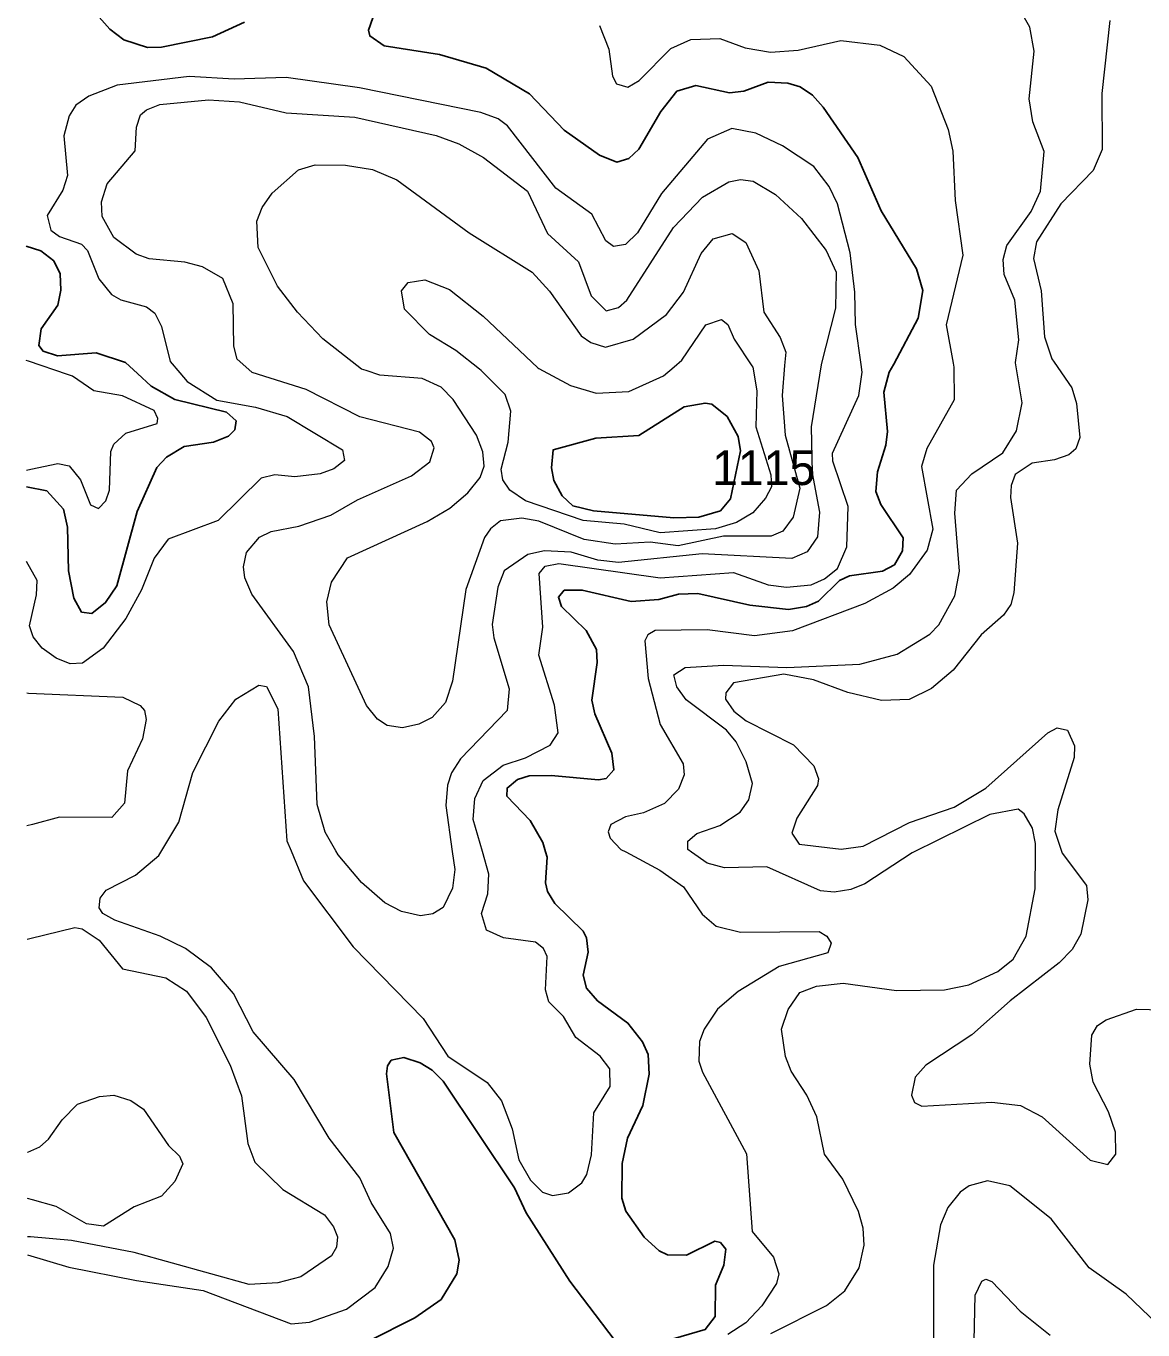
# Model space of a CAD drawing. Extents: x 473.9 to 500, y 7733.1 to 7760.8.
# Drawn here: x 473.921 to 476.495, y 7737.299 to 7740.303 of the extents above; entities that cross this region are included whole.
import ezdxf

# ---------------------------------------------------------------- set-up
doc = ezdxf.new("R2010")
doc.units = 0
doc.header["$LTSCALE"] = 0.032
doc.layers.add('1', color=7, linetype='Continuous', lineweight=25)
doc.layers.add('2', color=7, linetype='Continuous', lineweight=13)
doc.layers.add('21', color=7, linetype='Continuous')

msp = doc.modelspace()

# ---------------------------------------------------------------- linework, layer by layer
at = {"layer": '1'}
for points in [[(474.0524, 7740.3663), (474.1137, 7740.2964), (474.1463, 7740.2714), (474.2007, 7740.2537), (474.2335, 7740.2547), (474.3509, 7740.2787), (474.4243, 7740.312)], [(474.7203, 7740.3218), (474.7103, 7740.294), (474.7131, 7740.2806), (474.7463, 7740.2577), (474.8739, 7740.2379), (474.9813, 7740.206), (475.0813, 7740.147), (475.1615, 7740.0631), (475.2426, 7740.0059), (475.2822, 7739.9896), (475.3099, 7739.9983), (475.333, 7740.0194), (475.3838, 7740.1063), (475.4211, 7740.1535), (475.4648, 7740.1662), (475.5421, 7740.1495), (475.5749, 7740.1534), (475.6312, 7740.1736), (475.6765, 7740.1719), (475.7054, 7740.1631), (475.7336, 7740.1438), (475.7582, 7740.1167), (475.8382, 7740.0003), (475.8918, 7739.8775), (475.9731, 7739.7437), (475.9875, 7739.6942), (475.977, 7739.6303), (475.9207, 7739.5245), (475.9105, 7739.5054), (475.8975, 7739.46), (475.9063, 7739.369), (475.9027, 7739.3378), (475.8829, 7739.2758), (475.8798, 7739.2309), (475.8912, 7739.2011), (475.9425, 7739.1243), (475.9411, 7739.0944), (475.9226, 7739.0621), (475.8949, 7739.0468), (475.8184, 7739.0361), (475.7955, 7739.0254), (475.7471, 7738.9778), (475.7193, 7738.9658), (475.6778, 7738.9588), (475.5891, 7738.9685), (475.4691, 7738.9956), (475.425, 7738.9945), (475.3797, 7738.9818), (475.3159, 7738.9772), (475.2027, 7739.0036), (475.1615, 7739.0033), (475.1478, 7738.9876), (475.1549, 7738.966), (475.2117, 7738.9102), (475.2358, 7738.867), (475.2374, 7738.8369)], [(473.9218, 7739.2418), (473.9221, 7739.2417), (473.9692, 7739.2322), (474.0074, 7739.1898), (474.0163, 7739.1488), (474.0187, 7739.0477), (474.031, 7738.9847), (474.049, 7738.953), (474.0728, 7738.9493), (474.1042, 7738.9749), (474.1301, 7739.0137), (474.1767, 7739.185), (474.2225, 7739.2862), (474.245, 7739.3096), (474.2854, 7739.3342), (474.3527, 7739.3441), (474.3875, 7739.3584), (474.402, 7739.3729), (474.405, 7739.3937), (474.3826, 7739.4133), (474.2642, 7739.4431), (474.2093, 7739.4733), (474.1777, 7739.5027), (474.1502, 7739.5283), (474.0826, 7739.5503), (473.9932, 7739.5431), (473.9601, 7739.5542), (473.9503, 7739.5674), (473.9561, 7739.6054), (473.9941, 7739.6603), (474.001, 7739.6948), (473.9993, 7739.7321), (473.985, 7739.7621), (473.9551, 7739.7851), (473.921, 7739.7957)], [(475.2374, 7738.8369), (475.2249, 7738.7499), (475.2322, 7738.7186), (475.2707, 7738.6277), (475.2758, 7738.5892), (475.2576, 7738.5692), (475.2401, 7738.5664), (475.1314, 7738.5767), (475.0803, 7738.5755), (475.0537, 7738.5668), (475.0297, 7738.5473), (475.0292, 7738.5291), (475.0827, 7738.4725), (475.1119, 7738.4222), (475.1181, 7738.4008), (475.1218, 7738.3881), (475.1185, 7738.3293), (475.1227, 7738.3088), (475.1399, 7738.2813), (475.205, 7738.2173), (475.2128, 7738.2022), (475.2166, 7738.1696), (475.2046, 7738.1162), (475.2125, 7738.0862), (475.2381, 7738.0575), (475.3081, 7738.0059), (475.3417, 7737.9623), (475.3547, 7737.9333), (475.3573, 7737.8881), (475.3423, 7737.8158), (475.3069, 7737.7408), (475.2947, 7737.6826), (475.2939, 7737.6025), (475.3035, 7737.5723), (475.3457, 7737.5126), (475.3801, 7737.4814), (475.3992, 7737.472), (475.4429, 7737.4708), (475.5082, 7737.5034), (475.5213, 7737.5006), (475.5334, 7737.4851), (475.5288, 7737.4482), (475.5097, 7737.4016), (475.5092, 7737.3294), (475.4862, 7737.2996), (475.4123, 7737.2783)], [(475.3223, 7737.2162), (475.1744, 7737.4112), (475.0732, 7737.5683), (475.0465, 7737.6261), (474.8825, 7737.8721), (474.8567, 7737.8977), (474.8289, 7737.914), (474.7914, 7737.9262), (474.7628, 7737.9203), (474.7542, 7737.9072), (474.752, 7737.8889), (474.7684, 7737.7539), (474.9094, 7737.5066), (474.919, 7737.4597), (474.9137, 7737.4284), (474.8775, 7737.3693), (474.8173, 7737.327), (474.7105, 7737.2731)]]:
    msp.add_lwpolyline(points, dxfattribs=at)
msp.add_lwpolyline([(475.2343, 7739.3539), (475.3335, 7739.36), (475.4378, 7739.4257), (475.4858, 7739.4345), (475.5018, 7739.4318), (475.5367, 7739.4037), (475.5623, 7739.3575), (475.5678, 7739.3247), (475.5446, 7739.214), (475.5213, 7739.1864), (475.4713, 7739.1713), (475.4138, 7739.1702), (475.2289, 7739.1865), (475.1808, 7739.1981), (475.1565, 7739.2207), (475.1372, 7739.2563), (475.1318, 7739.2854), (475.1357, 7739.3265)], close=True, dxfattribs=at)
at = {"layer": '2'}
for points in [[(476.2472, 7738.3973), (476.2474, 7738.4195), (476.2403, 7738.4549), (476.2216, 7738.4884), (476.2077, 7738.4985), (476.1423, 7738.4865), (475.9646, 7738.3992), (475.9631, 7738.3982), (475.854, 7738.3271), (475.8218, 7738.3136), (475.7837, 7738.3075), (475.752, 7738.3105), (475.6283, 7738.3661), (475.5308, 7738.3638), (475.4906, 7738.3746), (475.4545, 7738.3998), (475.446, 7738.4057), (475.4458, 7738.4248), (475.4669, 7738.4426), (475.52, 7738.4615), (475.5664, 7738.4916), (475.5865, 7738.5202), (475.5953, 7738.5578), (475.5804, 7738.6076), (475.5579, 7738.6543), (475.5353, 7738.6806), (475.4425, 7738.7505), (475.4209, 7738.7803), (475.4137, 7738.8083), (475.4401, 7738.8251), (475.5281, 7738.8308), (475.6744, 7738.8253), (475.8427, 7738.8326), (475.9286, 7738.8563), (476.0037, 7738.9018), (476.0243, 7738.9237), (476.0615, 7738.9906), (476.0721, 7739.0471), (476.0617, 7739.1806), (476.0652, 7739.2336), (476.1006, 7739.2711), (476.1722, 7739.3201), (476.2039, 7739.3709), (476.2168, 7739.4352), (476.2015, 7739.5274), (476.2016, 7739.528), (476.2088, 7739.5805), (476.1995, 7739.6718), (476.1753, 7739.7311), (476.1727, 7739.7654), (476.1812, 7739.7975), (476.2378, 7739.8759), (476.2586, 7739.923), (476.2675, 7740.0141), (476.241, 7740.0827), (476.2328, 7740.1352), (476.244, 7740.2451), (476.234, 7740.3004), (476.2161, 7740.3329)], [(476.4186, 7740.3158), (476.4002, 7740.1476), (476.4009, 7740.0184), (476.3802, 7739.9703), (476.3061, 7739.8939), (476.25, 7739.8058), (476.2425, 7739.768), (476.2602, 7739.6935), (476.2683, 7739.587), (476.285, 7739.5365), (476.2901, 7739.5291), (476.3312, 7739.4694), (476.3419, 7739.4334), (476.3496, 7739.3555), (476.3405, 7739.3287), (476.3242, 7739.315), (476.2912, 7739.3034), (476.2397, 7739.2959), (476.2006, 7739.27), (476.1912, 7739.2449), (476.1896, 7739.217), (476.2063, 7739.112), (476.1976, 7738.997), (476.1904, 7738.9705), (476.1735, 7738.9456), (476.122, 7738.9008), (476.0576, 7738.8188), (476.0079, 7738.7766), (475.9559, 7738.7515), (475.8924, 7738.7495), (475.8151, 7738.7676), (475.736, 7738.797), (475.6674, 7738.8098), (475.5517, 7738.7896), (475.5334, 7738.7669), (475.5327, 7738.7524), (475.5522, 7738.7245), (475.5805, 7738.7021), (475.69, 7738.6471), (475.7363, 7738.5988), (475.747, 7738.5686), (475.7447, 7738.5535), (475.6976, 7738.4781), (475.6856, 7738.4432), (475.7029, 7738.4179), (475.7993, 7738.4064), (475.8502, 7738.4136), (475.9569, 7738.4679), (476.06, 7738.5037), (476.1329, 7738.5474), (476.276, 7738.6748), (476.297, 7738.6861), (476.3215, 7738.6808), (476.3371, 7738.6447), (476.3366, 7738.6178)], [(475.2422, 7740.3045), (475.2644, 7740.2499), (475.2722, 7740.1877), (475.282, 7740.1699), (475.3082, 7740.1626), (475.3337, 7740.1779), (475.4068, 7740.2517), (475.453, 7740.2724), (475.52, 7740.2746), (475.5785, 7740.2527), (475.6369, 7740.2428), (475.7001, 7740.2476), (475.7987, 7740.27), (475.8888, 7740.2595), (475.9439, 7740.2327), (476.0069, 7740.1647), (476.0465, 7740.0645), (476.057, 7740.0151), (476.0625, 7739.9015), (476.0801, 7739.7755), (476.0416, 7739.6147), (476.0575, 7739.5262), (476.0591, 7739.5173), (476.0598, 7739.4422), (475.9971, 7739.3296), (475.9849, 7739.2885), (476.011, 7739.1436), (475.9975, 7739.0959), (475.9567, 7739.0396), (475.9192, 7739.0079), (475.8544, 7738.9728), (475.6873, 7738.9095), (475.5999, 7738.8985), (475.4906, 7738.912), (475.3712, 7738.9103), (475.3538, 7738.9005), (475.3474, 7738.887), (475.3546, 7738.8), (475.3824, 7738.6935), (475.4354, 7738.6032), (475.4376, 7738.5776), (475.4245, 7738.545), (475.392, 7738.5115), (475.3441, 7738.4902), (475.3024, 7738.4814), (475.269, 7738.4633)], [(475.7912, 7739.8934), (475.7719, 7739.9336), (475.7366, 7739.9794), (475.6646, 7740.0273), (475.6031, 7740.0565), (475.5479, 7740.0674), (475.4917, 7740.0425), (475.3852, 7739.9174), (475.33, 7739.8271), (475.3024, 7739.8), (475.2747, 7739.7949), (475.257, 7739.8081), (475.2251, 7739.8696), (475.1419, 7739.9298), (475.0309, 7740.073), (475.0087, 7740.0894), (474.969, 7740.1044), (474.6892, 7740.1607), (474.5203, 7740.1848), (474.4003, 7740.1809), (474.2968, 7740.1872), (474.1307, 7740.1669), (474.0658, 7740.1417), (474.0358, 7740.1208), (474.0206, 7740.0962), (474.0083, 7740.05), (474.0162, 7739.9589), (474.0059, 7739.9252), (473.97, 7739.8667), (473.9778, 7739.8328), (473.9979, 7739.8182), (474.0486, 7739.8005), (474.0628, 7739.786), (474.0889, 7739.7204), (474.1179, 7739.6847), (474.1397, 7739.6722), (474.1982, 7739.6566), (474.2179, 7739.6415), (474.2335, 7739.611), (474.2531, 7739.5301), (474.2752, 7739.5039), (474.2921, 7739.484), (474.3607, 7739.4414), (474.4501, 7739.4249), (474.5224, 7739.4038), (474.6502, 7739.3268), (474.6547, 7739.3024), (474.6303, 7739.283), (474.5986, 7739.2713), (474.5401, 7739.2642), (474.4941, 7739.2689), (474.463, 7739.2616), (474.3639, 7739.1643), (474.2488, 7739.121), (474.2162, 7739.0771), (474.1867, 7739.0038), (474.1513, 7738.9382), (474.0983, 7738.8695), (474.0508, 7738.8349), (474.0229, 7738.8334), (473.9903, 7738.8467), (473.9579, 7738.8699), (473.937, 7738.8955), (473.9288, 7738.9212), (473.9454, 7738.9924), (473.9464, 7739.0257), (473.9221, 7739.0696)], [(473.9245, 7737.4722), (474.0197, 7737.4435), (474.1757, 7737.4124), (474.3295, 7737.3899), (474.5317, 7737.3129), (474.5745, 7737.3168), (474.6597, 7737.3464), (474.7253, 7737.3965), (474.7556, 7737.4452), (474.7679, 7737.4873), (474.7607, 7737.5211), (474.7163, 7737.5924), (474.6903, 7737.6492), (474.6195, 7737.7404), (474.5392, 7737.8761), (474.4446, 7737.9857), (474.3992, 7738.0737), (474.3487, 7738.1333), (474.2888, 7738.178), (474.2304, 7738.2062), (474.1253, 7738.2428), (474.0981, 7738.2585), (474.0896, 7738.2715), (474.0914, 7738.2936), (474.1059, 7738.3119), (474.1733, 7738.3468), (474.2269, 7738.3919), (474.2339, 7738.4036), (474.2731, 7738.4689), (474.3056, 7738.5834), (474.3654, 7738.7019), (474.4043, 7738.7526), (474.4578, 7738.7842), (474.4748, 7738.7816), (474.501, 7738.7303), (474.5221, 7738.4259), (474.5317, 7738.4027), (474.5604, 7738.3335), (474.6751, 7738.1817), (474.8363, 7738.0164), (474.893, 7737.9296), (474.9838, 7737.8693), (475.0169, 7737.8271), (475.0413, 7737.7623), (475.0563, 7737.6906), (475.0833, 7737.6437), (475.1114, 7737.6161), (475.1341, 7737.6088), (475.1714, 7737.6144), (475.2021, 7737.6378), (475.2137, 7737.6568), (475.2245, 7737.7023), (475.2295, 7737.7988), (475.2669, 7737.8595), (475.2661, 7737.9004), (475.2444, 7737.9298), (475.1882, 7737.9726), (475.1595, 7738.0212), (475.1259, 7738.0549), (475.1178, 7738.0824), (475.1219, 7738.1594), (475.1133, 7738.1776), (475.0954, 7738.1925), (475.021, 7738.2024), (474.9822, 7738.2199), (474.9706, 7738.2581), (474.9852, 7738.3034), (474.9876, 7738.3487), (474.9726, 7738.4013), (474.9514, 7738.4753), (474.9551, 7738.5235), (474.9742, 7738.5651), (475.0205, 7738.6001), (475.0719, 7738.6172), (475.1289, 7738.6462), (475.1472, 7738.6747), (475.1386, 7738.7384), (475.1029, 7738.8536), (475.1122, 7738.9179), (475.1034, 7739.0418), (475.1171, 7739.0589), (475.1491, 7739.0648), (475.3822, 7739.0319), (475.5516, 7739.0439), (475.6315, 7739.0158), (475.6739, 7739.0102), (475.7306, 7739.0156), (475.7613, 7739.0292), (475.7909, 7739.0536), (475.8126, 7739.1029), (475.8157, 7739.1962), (475.7805, 7739.3007), (475.7795, 7739.3192), (475.8401, 7739.4518), (475.8478, 7739.506), (475.8453, 7739.5236), (475.8322, 7739.6158), (475.8309, 7739.6903), (475.8204, 7739.7803), (475.7912, 7739.8934)], [(473.9218, 7739.2798), (473.9323, 7739.2821), (473.994, 7739.2954), (474.0204, 7739.2896), (474.0463, 7739.258), (474.0692, 7739.1998), (474.0881, 7739.1913), (474.105, 7739.209), (474.1131, 7739.2337), (474.116, 7739.3231), (474.1233, 7739.34), (474.151, 7739.3652), (474.2228, 7739.3876), (474.225, 7739.3986), (474.2164, 7739.4176), (474.1429, 7739.451), (474.077, 7739.4628), (474.0278, 7739.4967), (474.0161, 7739.5007), (473.9263, 7739.5312), (473.9214, 7739.5329)], [(473.9225, 7738.7665), (473.9268, 7738.7663), (474.1441, 7738.7572), (474.1842, 7738.7374), (474.1937, 7738.7262), (474.1978, 7738.7052), (474.1891, 7738.6612), (474.1544, 7738.587), (474.1475, 7738.5128), (474.1188, 7738.4796), (473.9983, 7738.4804), (473.9359, 7738.4635), (473.923, 7738.46)], [(476.3366, 7738.6178), (476.2991, 7738.4969), (476.2917, 7738.448), (476.3087, 7738.3971), (476.3087, 7738.3971), (476.3648, 7738.3232), (476.368, 7738.2897), (476.3517, 7738.2104), (476.3319, 7738.1757), (476.3018, 7738.1444), (476.1891, 7738.057), (476.1005, 7737.9787), (475.9945, 7737.9089), (475.9704, 7737.8815), (475.962, 7737.8401), (475.9685, 7737.8225), (475.9854, 7737.8147), (476.1465, 7737.8234), (476.2132, 7737.8157), (476.2629, 7737.79), (476.3732, 7737.69), (476.414, 7737.6799), (476.4325, 7737.704), (476.432, 7737.7546), (476.4158, 7737.8015), (476.3804, 7737.8697), (476.3728, 7737.911), (476.3774, 7737.9778), (476.3903, 7738.0005), (476.41, 7738.0134), (476.4805, 7738.038), (476.5694, 7738.0358)], [(475.269, 7738.4633), (475.2625, 7738.4468), (475.2669, 7738.432), (475.2921, 7738.4062), (475.3032, 7738.4003), (475.3816, 7738.3582), (475.4358, 7738.32), (475.4791, 7738.2572), (475.5116, 7738.2291), (475.5672, 7738.215), (475.7489, 7738.2167), (475.7666, 7738.2062), (475.7762, 7738.19), (475.7685, 7738.1677), (475.6567, 7738.1359), (475.5619, 7738.0788), (475.5145, 7738.0376), (475.4841, 7737.9917), (475.4732, 7737.9633), (475.4717, 7737.9183), (475.48, 7737.8931), (475.5812, 7737.7044), (475.5945, 7737.5253), (475.6434, 7737.4664), (475.6556, 7737.4279), (475.6507, 7737.4062), (475.6166, 7737.3544), (475.5797, 7737.3155), (475.5387, 7737.2883)], [(475.6377, 7737.2909), (475.7654, 7737.3549), (475.808, 7737.3888), (475.841, 7737.442), (475.8526, 7737.4943), (475.8503, 7737.5335), (475.8398, 7737.5721), (475.8037, 7737.646), (475.7612, 7737.7039), (475.7438, 7737.7902), (475.7207, 7737.8395), (475.6841, 7737.8954), (475.6714, 7737.929), (475.6621, 7737.9922), (475.6771, 7738.0368), (475.7043, 7738.0766), (475.7425, 7738.0911), (475.8041, 7738.0977), (475.9269, 7738.0808), (476.0378, 7738.0824), (476.0941, 7738.0942), (476.1605, 7738.1244), (476.196, 7738.1534), (476.2256, 7738.2061), (476.2465, 7738.3155), (476.2472, 7738.3973)], [(473.9234, 7738.1995), (473.9296, 7738.201), (474.0331, 7738.2261), (474.0502, 7738.2232), (474.0894, 7738.1972), (474.1436, 7738.1311), (474.2432, 7738.1105), (474.2904, 7738.0791), (474.3363, 7738.019), (474.3916, 7737.9087), (474.4172, 7737.8384), (474.4323, 7737.7284), (474.4482, 7737.6853), (474.5124, 7737.6225), (474.6087, 7737.5638), (474.6292, 7737.5367), (474.6384, 7737.513), (474.6362, 7737.4895), (474.6251, 7737.4693), (474.5542, 7737.4214), (474.501, 7737.407), (474.4351, 7737.4038), (474.1704, 7737.4775), (474.0257, 7737.5049), (473.9311, 7737.5131), (473.9244, 7737.5137)], [(473.9241, 7737.7081), (473.9249, 7737.7084), (473.9531, 7737.7209), (473.9729, 7737.7384), (474.0044, 7737.7832), (474.0396, 7737.8192), (474.0905, 7737.837), (474.1231, 7737.8395), (474.1627, 7737.8278), (474.1915, 7737.8073), (474.2491, 7737.7239), (474.2743, 7737.6996), (474.2822, 7737.6813), (474.2641, 7737.6409), (474.2328, 7737.6072), (474.1703, 7737.5824), (474.0995, 7737.5382), (474.06, 7737.5431), (473.9902, 7737.5836), (473.9359, 7737.5984), (473.9243, 7737.6016)], [(476.5636, 7737.2785), (476.4566, 7737.3812), (476.3709, 7737.4419), (476.2839, 7737.5545), (476.1879, 7737.6312), (476.1366, 7737.6426), (476.0943, 7737.6309), (476.0741, 7737.6164), (476.0452, 7737.5807), (476.0281, 7737.541), (476.0127, 7737.4482), (476.0127, 7737.2702)], [(476.1042, 7737.2027), (476.108, 7737.3786), (476.124, 7737.4112), (476.1326, 7737.4157), (476.1468, 7737.4106), (476.2121, 7737.3418), (476.2814, 7737.2867)]]:
    msp.add_lwpolyline(points, dxfattribs=at)
for points in [[(474.4074, 7739.5353), (474.3998, 7739.566), (474.398, 7739.6635), (474.3744, 7739.7212), (474.3276, 7739.7483), (474.2867, 7739.7588), (474.205, 7739.7665), (474.1748, 7739.7778), (474.1235, 7739.8162), (474.0963, 7739.8642), (474.0952, 7739.8983), (474.1077, 7739.9394), (474.1728, 7740.016), (474.1756, 7740.0703), (474.1846, 7740.0989), (474.1982, 7740.1105), (474.2293, 7740.1221), (474.3413, 7740.1334), (474.4126, 7740.1285), (474.5202, 7740.1034), (474.6786, 7740.0933), (474.8661, 7740.0513), (474.918, 7740.0318), (474.9749, 7740.0002), (475.0767, 7739.9227), (475.1228, 7739.825), (475.1943, 7739.7598), (475.2235, 7739.6816), (475.2582, 7739.6473), (475.286, 7739.655), (475.3054, 7739.6715), (475.4134, 7739.839), (475.4803, 7739.9089), (475.5403, 7739.9445), (475.5679, 7739.9493), (475.5967, 7739.9455), (475.648, 7739.915), (475.7084, 7739.8596), (475.7646, 7739.786), (475.7884, 7739.7365), (475.7865, 7739.6528), (475.7535, 7739.5235), (475.7533, 7739.5224), (475.7305, 7739.3795), (475.7329, 7739.2733), (475.7497, 7739.1833), (475.7447, 7739.126), (475.7215, 7739.0918), (475.6857, 7739.0761), (475.4794, 7739.0872), (475.2863, 7739.0674), (475.2389, 7739.0728), (475.1775, 7739.0906), (475.116, 7739.0938), (475.0772, 7739.0859), (475.0232, 7739.0482), (475.0086, 7739.0106), (474.9955, 7738.9242), (474.999, 7738.8933), (475.0343, 7738.7761), (475.0296, 7738.7265), (474.9224, 7738.6145), (474.9012, 7738.5827), (474.8922, 7738.5544), (474.8887, 7738.5073), (474.9031, 7738.4015), (474.9088, 7738.3598), (474.9037, 7738.3171), (474.8823, 7738.2719), (474.8588, 7738.2577), (474.8302, 7738.2528), (474.7862, 7738.2631), (474.7475, 7738.2827), (474.6943, 7738.3296), (474.6404, 7738.3933), (474.6352, 7738.4024), (474.6105, 7738.4455), (474.5921, 7738.5095), (474.5854, 7738.666), (474.5721, 7738.7809), (474.5377, 7738.8617), (474.4416, 7738.9938), (474.4252, 7739.032), (474.4223, 7739.0572), (474.4287, 7739.0903), (474.4593, 7739.1258), (474.4855, 7739.1382), (474.5498, 7739.151), (474.6237, 7739.1759), (474.6851, 7739.2115), (474.8093, 7739.2665), (474.8519, 7739.2992), (474.8613, 7739.331), (474.8551, 7739.346), (474.828, 7739.3672), (474.69, 7739.4029), (474.5665, 7739.4654), (474.442, 7739.5053), (474.4412, 7739.506)], [(474.9591, 7739.3605), (474.9054, 7739.4427), (474.8778, 7739.4713), (474.8335, 7739.4914), (474.7361, 7739.4987), (474.7045, 7739.5093), (474.6938, 7739.5129), (474.6052, 7739.5829), (474.5464, 7739.6441), (474.5005, 7739.7041), (474.456, 7739.7927), (474.4527, 7739.8533), (474.4651, 7739.8855), (474.4883, 7739.9178), (474.5488, 7739.9716), (474.5869, 7739.9838), (474.657, 7739.9829), (474.7197, 7739.9725), (474.7755, 7739.9486), (474.9425, 7739.8265), (475.0871, 7739.7359), (475.1274, 7739.6927), (475.2001, 7739.5896), (475.2228, 7739.5738), (475.2563, 7739.5635), (475.3205, 7739.5815), (475.3968, 7739.6389), (475.4364, 7739.6897), (475.4766, 7739.7793), (475.5048, 7739.8129), (475.5486, 7739.8254), (475.5797, 7739.8043), (475.6097, 7739.7391), (475.6215, 7739.6439), (475.6591, 7739.5853), (475.6718, 7739.5515), (475.6693, 7739.5214), (475.6636, 7739.4516), (475.6702, 7739.3607), (475.7039, 7739.2384), (475.689, 7739.1719), (475.665, 7739.139), (475.6384, 7739.1276), (475.5281, 7739.1282), (475.424, 7739.1059), (475.359, 7739.1139), (475.2783, 7739.1091), (475.2071, 7739.1204), (475.1029, 7739.1627), (475.0632, 7739.1694), (475.0145, 7739.1631), (474.9912, 7739.1448), (474.9779, 7739.1244), (474.9345, 7739.0053), (474.904, 7738.794), (474.8878, 7738.7449), (474.8567, 7738.7099), (474.8265, 7738.6946), (474.7884, 7738.6862), (474.753, 7738.6913), (474.731, 7738.7064), (474.7058, 7738.7373), (474.6193, 7738.9238), (474.6145, 7738.9764), (474.6252, 7739.0216), (474.6618, 7739.0777), (474.8454, 7739.1614), (474.8975, 7739.1925), (474.9389, 7739.2277), (474.9679, 7739.263), (474.9764, 7739.2893), (474.9737, 7739.3221)], [(475.0318, 7739.3444), (475.0381, 7739.4159), (475.025, 7739.4546), (474.9695, 7739.5099), (474.9661, 7739.5126), (474.9114, 7739.5554), (474.851, 7739.5924), (474.7935, 7739.6507), (474.7861, 7739.6929), (474.8013, 7739.7125), (474.8398, 7739.7186), (474.8972, 7739.6965), (474.9745, 7739.6347), (475.1003, 7739.5158), (475.1031, 7739.5143), (475.1759, 7739.4752), (475.2348, 7739.4573), (475.3099, 7739.4613), (475.3904, 7739.4976), (475.4147, 7739.5182), (475.4325, 7739.5332), (475.4876, 7739.6144), (475.5236, 7739.6268), (475.5382, 7739.6159), (475.5531, 7739.5821), (475.5937, 7739.5204), (475.5958, 7739.5173), (475.6049, 7739.4626), (475.6027, 7739.3795), (475.6375, 7739.269), (475.6393, 7739.2417), (475.6255, 7739.2155), (475.5959, 7739.1815), (475.5585, 7739.1593), (475.5099, 7739.1446), (475.3822, 7739.1356), (475.2997, 7739.1557), (475.2048, 7739.1636), (475.0719, 7739.209), (475.0357, 7739.2337), (475.0198, 7739.2574), (475.0157, 7739.2825)]]:
    msp.add_lwpolyline(points, close=True, dxfattribs=at)

# ---------------------------------------------------------------- texts
at = {"layer": '21'}
msp.add_text('1115', height=0.08, dxfattribs=at).set_placement((475.502, 7739.2456))

doc.saveas('drawing.dxf')
